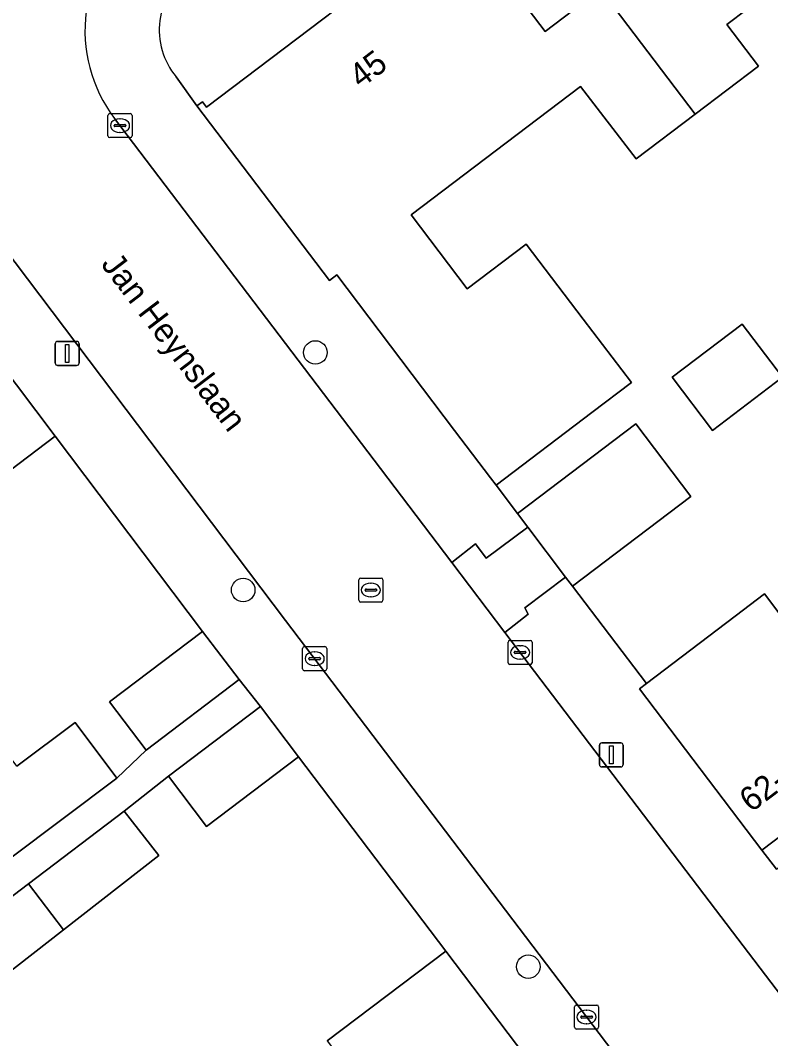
# Model space of a CAD drawing. Extents: x 160030 to 160839, y 385325 to 386450.
# Drawn here: x 160334.07 to 160365.28, y 385892.89 to 385935.27 of the extents above; entities that cross this region are included whole.
import ezdxf

# ---------------------------------------------------------------- set-up
doc = ezdxf.new("R2010")
doc.units = 0
for name, color, linetype in [('IMGEO_Boom', 7, 'Continuous'), ('IMGEO_Erf', 7, 'Continuous'), ('IMGEO_Kolk', 7, 'Continuous'), ('IMGEO_Lichtmast', 7, 'Continuous'), ('IMGEO_Muur', 7, 'Continuous'), ('IMGEO_Openbare_ruimte_label', 7, 'Continuous'), ('IMGEO_Pand', 7, 'Continuous'), ('IMGEO_Pand_nummerreeks', 7, 'Continuous'), ('IMGEO_Rijbaan_lokaal_open', 7, 'Continuous'), ('IMGEO_Rioolput', 7, 'Continuous'), ('IMGEO_Voetpad_open', 7, 'Continuous')]:
    doc.layers.add(name, color=color, linetype=linetype)

msp = doc.modelspace()

# ---------------------------------------------------------------- linework, layer by layer
at = {"layer": 'IMGEO_Boom'}
for centre in [(160346.343, 385921.446), (160343.34, 385911.56), (160355.2, 385895.887)]:
    msp.add_circle(centre, 0.489, dxfattribs=at)
at = {"layer": 'IMGEO_Erf'}
for points in [[(160340.554, 385932.919), (160341.418, 385931.706), (160341.644, 385931.877), (160341.812, 385931.655), (160352.005, 385939.382), (160351.798, 385939.655), (160352.068, 385939.859), (160355.898, 385934.808), (160358.206, 385936.557), (160360.511, 385938.305), (160356.698, 385943.335)], [(160367.713, 385940.336), (160365.031, 385938.303), (160366.003, 385937.021), (160363.46, 385935.094), (160364.774, 385933.361), (160362.141, 385931.365), (160359.684, 385929.503), (160357.379, 385932.516), (160350.326, 385927.17), (160352.659, 385924.092), (160355.118, 385925.956), (160357.485, 385922.835), (160359.492, 385920.189), (160357.848, 385918.943), (160353.863, 385915.922), (160354.746, 385914.745), (160359.668, 385918.476), (160361.965, 385915.447), (160357.043, 385911.716), (160360.117, 385907.671), (160363.812, 385910.472), (160365.032, 385911.396), (160365.875, 385910.283)], [(160333.926, 385904.225), (160336.35, 385906.042), (160338.085, 385903.728), (160339.302, 385904.9), (160337.781, 385906.91), (160341.653, 385909.841), (160335.523, 385917.965), (160330.606, 385914.242)], [(160346.831, 385892.796), (160351.765, 385896.532), (160345.638, 385904.618), (160341.817, 385901.725), (160340.234, 385903.815), (160338.393, 385902.36), (160339.835, 385900.507), (160335.863, 385897.417), (160332.066, 385894.462), (160330.557, 385896.401), (160328.841, 385895.097), (160330.268, 385893.263), (160326.279, 385890.159)]]:
    msp.add_lwpolyline(points, dxfattribs=at)
msp.add_lwpolyline([(160361.186, 385920.418), (160364.103, 385922.63), (160365.781, 385920.417), (160362.863, 385918.205)], close=True, dxfattribs=at)
msp.add_arc((160342.894, 385934.866), 3.044, 125.4568, 219.7678, dxfattribs=at)
at = {"layer": 'IMGEO_Kolk'}
for p, q in [((160337.791, 385931.385), (160338.643, 385931.385)), ((160337.716, 385930.459), (160337.716, 385931.311)), ((160338.018, 385930.928), (160338.416, 385930.928)), ((160338.204, 385931.165), (160338.229, 385931.165)), ((160338.717, 385931.311), (160338.717, 385930.459)), ((160337.975, 385930.879), (160337.975, 385930.891)), ((160338.413, 385930.842), (160338.015, 385930.842)), ((160338.227, 385930.605), (160338.202, 385930.605)), ((160338.459, 385930.891), (160338.459, 385930.879)), ((160338.643, 385930.385), (160337.791, 385930.385)), ((160354.36, 385908.537), (160354.36, 385909.389)), ((160354.435, 385909.463), (160355.287, 385909.463)), ((160355.361, 385909.389), (160355.361, 385908.537)), ((160345.814, 385908.278), (160345.814, 385909.13)), ((160345.889, 385909.204), (160346.741, 385909.204)), ((160346.302, 385908.984), (160346.327, 385908.984)), ((160346.815, 385909.13), (160346.815, 385908.278)), ((160354.619, 385908.957), (160354.619, 385908.969)), ((160355.057, 385908.92), (160354.659, 385908.92)), ((160354.662, 385909.006), (160355.06, 385909.006)), ((160354.848, 385909.243), (160354.873, 385909.243)), ((160355.103, 385908.969), (160355.103, 385908.957)), ((160346.073, 385908.698), (160346.073, 385908.71)), ((160346.511, 385908.661), (160346.113, 385908.661)), ((160346.116, 385908.747), (160346.514, 385908.747)), ((160346.557, 385908.71), (160346.557, 385908.698)), ((160355.287, 385908.463), (160354.435, 385908.463)), ((160354.871, 385908.683), (160354.846, 385908.683)), ((160346.741, 385908.204), (160345.889, 385908.204)), ((160346.325, 385908.424), (160346.3, 385908.424)), ((160357.126, 385893.365), (160357.126, 385894.217)), ((160357.201, 385894.291), (160358.053, 385894.291)), ((160357.614, 385894.071), (160357.639, 385894.071)), ((160358.127, 385894.217), (160358.127, 385893.365)), ((160357.385, 385893.785), (160357.385, 385893.797)), ((160357.823, 385893.748), (160357.425, 385893.748)), ((160357.428, 385893.834), (160357.826, 385893.834)), ((160357.869, 385893.797), (160357.869, 385893.785)), ((160358.053, 385893.291), (160357.201, 385893.291)), ((160357.637, 385893.511), (160357.612, 385893.511))]:
    msp.add_line(p, q, dxfattribs=at)
for points in [[(160337.791, 385931.385), (160338.643, 385931.385)], [(160337.716, 385930.459), (160337.716, 385931.311)], [(160338.717, 385931.311), (160338.717, 385930.459)], [(160338.643, 385930.385), (160337.791, 385930.385)], [(160354.36, 385908.537), (160354.36, 385909.389)], [(160354.435, 385909.463), (160355.287, 385909.463)], [(160355.361, 385909.389), (160355.361, 385908.537)], [(160345.814, 385908.278), (160345.814, 385909.13)], [(160345.889, 385909.204), (160346.741, 385909.204)], [(160346.815, 385909.13), (160346.815, 385908.278)], [(160355.287, 385908.463), (160354.435, 385908.463)], [(160346.741, 385908.204), (160345.889, 385908.204)], [(160357.126, 385893.365), (160357.126, 385894.217)], [(160357.201, 385894.291), (160358.053, 385894.291)], [(160358.127, 385894.217), (160358.127, 385893.365)], [(160358.053, 385893.291), (160357.201, 385893.291)]]:
    msp.add_lwpolyline(points, dxfattribs=at)
for centre, radius, start, end in [((160337.793, 385931.309), 0.0765, 91.552, 178.448), ((160337.793, 385931.309), 0.0765, 91.552, 178.448), ((160338.641, 385931.309), 0.0765, 1.552, 88.448), ((160338.641, 385931.309), 0.0765, 1.552, 88.448), ((160338.015, 385930.888), 0.0403, 85.8775, 175.7526), ((160338.42, 385930.89), 0.0386, 1.7309, 96.639), ((160338.012, 385930.878), 0.0366, 178.938, 274.7102), ((160338.416, 385930.885), 0.043, 264.8664, 352.4533), ((160337.793, 385930.461), 0.0765, 181.552, 268.448), ((160337.793, 385930.461), 0.0765, 181.552, 268.448), ((160338.641, 385930.461), 0.0765, 271.552, 358.448), ((160338.641, 385930.461), 0.0765, 271.552, 358.448), ((160354.437, 385909.387), 0.0765, 91.552, 178.448), ((160354.437, 385909.387), 0.0765, 91.552, 178.448), ((160355.285, 385909.387), 0.0765, 1.552, 88.448), ((160355.285, 385909.387), 0.0765, 1.552, 88.448), ((160345.891, 385909.128), 0.0765, 91.552, 178.448), ((160345.891, 385909.128), 0.0765, 91.552, 178.448), ((160346.739, 385909.128), 0.0765, 1.552, 88.448), ((160346.739, 385909.128), 0.0765, 1.552, 88.448), ((160354.659, 385908.966), 0.0403, 85.8775, 175.7526), ((160354.656, 385908.956), 0.0366, 178.938, 274.7102), ((160355.06, 385908.963), 0.043, 264.8664, 352.4533), ((160355.064, 385908.968), 0.0386, 1.7309, 96.639), ((160346.113, 385908.707), 0.0403, 85.8775, 175.7526), ((160346.11, 385908.697), 0.0366, 178.938, 274.7102), ((160346.514, 385908.704), 0.043, 264.8664, 352.4533), ((160346.518, 385908.709), 0.0386, 1.7309, 96.639), ((160354.437, 385908.539), 0.0765, 181.552, 268.448), ((160354.437, 385908.539), 0.0765, 181.552, 268.448), ((160355.285, 385908.539), 0.0765, 271.552, 358.448), ((160355.285, 385908.539), 0.0765, 271.552, 358.448), ((160345.891, 385908.28), 0.0765, 181.552, 268.448), ((160345.891, 385908.28), 0.0765, 181.552, 268.448), ((160346.739, 385908.28), 0.0765, 271.552, 358.448), ((160346.739, 385908.28), 0.0765, 271.552, 358.448), ((160357.203, 385894.215), 0.0765, 91.552, 178.448), ((160357.203, 385894.215), 0.0765, 91.552, 178.448), ((160358.051, 385894.215), 0.0765, 1.552, 88.448), ((160358.051, 385894.215), 0.0765, 1.552, 88.448), ((160357.425, 385893.794), 0.0403, 85.8775, 175.7526), ((160357.422, 385893.784), 0.0366, 178.938, 274.7102), ((160357.826, 385893.791), 0.043, 264.8664, 352.4533), ((160357.83, 385893.796), 0.0386, 1.7309, 96.639), ((160357.203, 385893.367), 0.0765, 181.552, 268.448), ((160357.203, 385893.367), 0.0765, 181.552, 268.448), ((160358.051, 385893.367), 0.0765, 271.552, 358.448), ((160358.051, 385893.367), 0.0765, 271.552, 358.448)]:
    msp.add_arc(centre, radius, start, end, dxfattribs=at)
for centre, major_axis, ratio, start_param, end_param in [((160338.203, 385930.885), (-0.387, 0.002), 0.722429, 4.712389, 7.853982), ((160338.228, 385930.885), (-0.39, 0.002), 0.717154, 1.570796, 4.712389), ((160346.301, 385908.704), (-0.387, 0.002), 0.722429, 4.712389, 7.853982), ((160346.326, 385908.704), (-0.39, 0.002), 0.717154, 1.570796, 4.712389), ((160354.847, 385908.963), (-0.387, 0.002), 0.722429, 4.712389, 7.853982), ((160354.872, 385908.963), (-0.39, 0.002), 0.717154, 1.570796, 4.712389), ((160357.613, 385893.791), (-0.387, 0.002), 0.722429, 4.712389, 7.853982), ((160357.638, 385893.791), (-0.39, 0.002), 0.717154, 1.570796, 4.712389)]:
    msp.add_ellipse(centre, major_axis=major_axis, ratio=ratio, start_param=start_param, end_param=end_param, dxfattribs=at)
at = {"layer": 'IMGEO_Lichtmast'}
for p, q in [((160335.522, 385921.005), (160335.522, 385921.805)), ((160335.522, 385921.805), (160335.522, 385921.005)), ((160335.622, 385921.905), (160336.412, 385921.905)), ((160336.412, 385921.905), (160335.622, 385921.905)), ((160336.512, 385921.805), (160336.512, 385921.005)), ((160336.512, 385921.005), (160336.512, 385921.805)), ((160336.412, 385920.905), (160335.622, 385920.905)), ((160335.622, 385920.905), (160336.412, 385920.905)), ((160358.157, 385904.298), (160358.157, 385905.098)), ((160358.157, 385905.098), (160358.157, 385904.298)), ((160358.257, 385905.198), (160359.047, 385905.198)), ((160359.047, 385905.198), (160358.257, 385905.198)), ((160359.147, 385905.098), (160359.147, 385904.298)), ((160359.147, 385904.298), (160359.147, 385905.098)), ((160359.047, 385904.198), (160358.257, 385904.198)), ((160358.257, 385904.198), (160359.047, 385904.198))]:
    msp.add_line(p, q, dxfattribs=at)
for points in [[(160335.942, 385921.78), (160336.092, 385921.78), (160336.092, 385921.03), (160335.942, 385921.03), (160335.942, 385921.78)], [(160358.577, 385905.073), (160358.727, 385905.073), (160358.727, 385904.323), (160358.577, 385904.323), (160358.577, 385905.073)]]:
    msp.add_lwpolyline(points, dxfattribs=at)
for centre, start, end in [((160335.622, 385921.805), 90, 180), ((160335.622, 385921.805), 90, 180), ((160336.412, 385921.805), 0, 90), ((160336.412, 385921.805), 360, 90), ((160335.622, 385921.005), 180, 270), ((160335.622, 385921.005), 180, 270), ((160336.412, 385921.005), 270, 0), ((160336.412, 385921.005), 270, 0), ((160358.257, 385905.098), 90, 180), ((160358.257, 385905.098), 90, 180), ((160359.047, 385905.098), 0, 90), ((160359.047, 385905.098), 360, 90), ((160358.257, 385904.298), 180, 270), ((160358.257, 385904.298), 180, 270), ((160359.047, 385904.298), 270, 0), ((160359.047, 385904.298), 270, 0)]:
    msp.add_arc(centre, 0.1, start, end, dxfattribs=at)
at = {"layer": 'IMGEO_Muur'}
for points in [[(160335.523, 385917.965), (160341.653, 385909.841)], [(160357.043, 385911.716), (160360.117, 385907.671)], [(160345.638, 385904.618), (160351.765, 385896.532)]]:
    msp.add_lwpolyline(points, dxfattribs=at)
at = {"layer": 'IMGEO_Pand'}
for points in [[(160362.141, 385931.365), (160364.774, 385933.361), (160363.46, 385935.094), (160366.003, 385937.021), (160365.031, 385938.303), (160367.713, 385940.336), (160362.442, 385947.292), (160357.193, 385943.313), (160357.002, 385943.565), (160356.698, 385943.335), (160360.511, 385938.305), (160358.206, 385936.557)], [(160353.863, 385915.922), (160357.848, 385918.943), (160359.492, 385920.189), (160357.485, 385922.835), (160355.118, 385925.956), (160352.659, 385924.092), (160350.326, 385927.17), (160357.379, 385932.516), (160359.684, 385929.503), (160362.141, 385931.365), (160358.206, 385936.557), (160355.898, 385934.808), (160352.068, 385939.859), (160351.798, 385939.655), (160352.005, 385939.382), (160341.812, 385931.655), (160341.644, 385931.877), (160341.418, 385931.706), (160346.925, 385924.441), (160347.23, 385924.673), (160352.135, 385918.201), (160353.627, 385916.233)], [(160331.526, 385923.244), (160326.609, 385919.521), (160330.606, 385914.242), (160335.523, 385917.965)], [(160361.186, 385920.418), (160362.863, 385918.205), (160365.781, 385920.417), (160364.103, 385922.63)], [(160357.043, 385911.716), (160361.965, 385915.447), (160359.668, 385918.476), (160354.746, 385914.745), (160355.179, 385914.174), (160356.752, 385912.099)], [(160365.875, 385910.283), (160365.032, 385911.396), (160363.812, 385910.472), (160360.117, 385907.671), (160359.827, 385907.451), (160364.917, 385900.736), (160370.121, 385904.681)], [(160341.653, 385909.841), (160337.781, 385906.91), (160339.302, 385904.9), (160343.174, 385907.832)], [(160345.638, 385904.618), (160344.055, 385906.708), (160340.234, 385903.815), (160341.817, 385901.725)], [(160336.35, 385906.042), (160333.926, 385904.225), (160332.933, 385905.55), (160330.876, 385904.007), (160331.888, 385902.669), (160333.511, 385900.525), (160333.621, 385900.379), (160338.085, 385903.728)], [(160338.393, 385902.36), (160334.413, 385899.333), (160335.863, 385897.417), (160339.835, 385900.507)], [(160335.863, 385897.417), (160334.413, 385899.333), (160330.557, 385896.401), (160332.066, 385894.462)], [(160351.765, 385896.532), (160346.831, 385892.796), (160350.897, 385887.426), (160355.831, 385891.162)]]:
    msp.add_lwpolyline(points, close=True, dxfattribs=at)
at = {"layer": 'IMGEO_Rijbaan_lokaal_open'}
for points in [[(160383.666, 385871.067), (160380.955, 385874.652), (160362.982, 385898.266), (160354.228, 385909.797), (160352.016, 385912.709), (160349.048, 385916.619), (160337.988, 385931.186)], [(160332.303, 385927.233), (160345.107, 385910.299), (160358.716, 385892.358), (160358.891, 385892.166), (160368.75, 385879.341), (160369.011, 385878.899), (160390.932, 385850.046), (160400.824, 385837.058), (160410.888, 385823.854), (160427.481, 385801.96), (160433.017, 385806.06), (160432.182, 385807.154), (160431.721, 385807.759), (160424.163, 385817.668), (160408.384, 385838.431), (160407.664, 385839.378)]]:
    msp.add_lwpolyline(points, dxfattribs=at)
msp.add_arc((160342.804, 385934.84), 6.045, 172.3937, 217.1871, dxfattribs=at)
at = {"layer": 'IMGEO_Rioolput'}
for p, q in [((160348.151, 385911.134), (160348.151, 385911.986)), ((160348.226, 385912.06), (160349.078, 385912.06)), ((160349.152, 385911.986), (160349.152, 385911.134)), ((160348.41, 385911.554), (160348.41, 385911.566)), ((160348.848, 385911.517), (160348.45, 385911.517)), ((160348.453, 385911.603), (160348.851, 385911.603)), ((160348.639, 385911.84), (160348.664, 385911.84)), ((160348.894, 385911.566), (160348.894, 385911.554)), ((160349.078, 385911.06), (160348.226, 385911.06)), ((160348.662, 385911.28), (160348.637, 385911.28))]:
    msp.add_line(p, q, dxfattribs=at)
for points in [[(160348.151, 385911.134), (160348.151, 385911.986)], [(160348.226, 385912.06), (160349.078, 385912.06)], [(160349.152, 385911.986), (160349.152, 385911.134)], [(160349.078, 385911.06), (160348.226, 385911.06)]]:
    msp.add_lwpolyline(points, dxfattribs=at)
for centre, radius, start, end in [((160348.228, 385911.984), 0.0765, 91.552, 178.448), ((160348.228, 385911.984), 0.0765, 91.552, 178.448), ((160349.076, 385911.984), 0.0765, 1.552, 88.448), ((160349.076, 385911.984), 0.0765, 1.552, 88.448), ((160348.45, 385911.563), 0.0403, 85.8775, 175.7526), ((160348.447, 385911.553), 0.0366, 178.938, 274.7102), ((160348.851, 385911.56), 0.043, 264.8664, 352.4533), ((160348.855, 385911.565), 0.0386, 1.7309, 96.639), ((160348.228, 385911.136), 0.0765, 181.552, 268.448), ((160348.228, 385911.136), 0.0765, 181.552, 268.448), ((160349.076, 385911.136), 0.0765, 271.552, 358.448), ((160349.076, 385911.136), 0.0765, 271.552, 358.448)]:
    msp.add_arc(centre, radius, start, end, dxfattribs=at)
for centre, major_axis, ratio, start_param, end_param in [((160348.638, 385911.56), (-0.387, 0.002), 0.722429, 4.712389, 7.853982), ((160348.663, 385911.56), (-0.39, 0.002), 0.717154, 1.570796, 4.712389)]:
    msp.add_ellipse(centre, major_axis=major_axis, ratio=ratio, start_param=start_param, end_param=end_param, dxfattribs=at)
at = {"layer": 'IMGEO_Voetpad_open'}
for points in [[(160347.23, 385924.673), (160346.925, 385924.441), (160341.418, 385931.706), (160340.554, 385932.919)], [(160337.988, 385931.186), (160349.048, 385916.619), (160352.016, 385912.709), (160353.003, 385913.479), (160353.443, 385912.882), (160355.179, 385914.174), (160354.746, 385914.745), (160353.863, 385915.922), (160353.627, 385916.233), (160352.135, 385918.201), (160347.23, 385924.673)], [(160345.107, 385910.299), (160332.303, 385927.233)], [(160329.973, 385925.286), (160331.526, 385923.244), (160335.523, 385917.965), (160341.653, 385909.841), (160343.174, 385907.832), (160344.055, 385906.708), (160345.638, 385904.618), (160351.765, 385896.532), (160355.831, 385891.162), (160356.339, 385890.539), (160359.877, 385887.94)], [(160365.521, 385899.939), (160364.917, 385900.736), (160359.827, 385907.451), (160360.117, 385907.671), (160357.043, 385911.716), (160356.752, 385912.099), (160355.051, 385910.814), (160355.197, 385910.555), (160354.228, 385909.797), (160362.982, 385898.266), (160380.955, 385874.652), (160383.666, 385871.067)], [(160358.716, 385892.358), (160345.107, 385910.299)], [(160324.843, 385892.056), (160328.841, 385895.097), (160330.557, 385896.401), (160334.413, 385899.333), (160338.393, 385902.36), (160340.234, 385903.815), (160344.055, 385906.708), (160343.174, 385907.832), (160339.302, 385904.9), (160338.085, 385903.728), (160333.621, 385900.379), (160333.511, 385900.525), (160329.682, 385897.653), (160327.643, 385896.124), (160323.907, 385893.322), (160319.975, 385890.373)]]:
    msp.add_lwpolyline(points, dxfattribs=at)
for points in [[(160355.197, 385910.555), (160355.051, 385910.814), (160356.752, 385912.099), (160355.179, 385914.174), (160353.443, 385912.882), (160353.003, 385913.479), (160352.016, 385912.709), (160354.228, 385909.797)], [(160393.926, 385896.913), (160390.095, 385901.968), (160386.264, 385907.021), (160382.327, 385912.215), (160381.498, 385913.249), (160380.741, 385914.248), (160379.59, 385913.376), (160380.32, 385912.412), (160375.161, 385908.502), (160370.121, 385904.681), (160364.917, 385900.736), (160365.521, 385899.939), (160381.217, 385911.837), (160400.882, 385886.071), (160401.696, 385886.664), (160397.758, 385891.858)]]:
    msp.add_lwpolyline(points, close=True, dxfattribs=at)
for centre, radius, start, end in [((160342.894, 385934.866), 3.044, 125.4568, 219.7678), ((160342.804, 385934.84), 6.045, 172.3937, 217.1871)]:
    msp.add_arc(centre, radius, start, end, dxfattribs=at)

# ---------------------------------------------------------------- texts
at = {"layer": 'IMGEO_Openbare_ruimte_label'}
msp.add_text('Jan Heynslaan', height=1, rotation=307.2823, dxfattribs=at).set_placement((160337.394, 385925.106))
at = {"layer": 'IMGEO_Pand_nummerreeks'}
for s, rotation, p in [('45', 37.1646, (160348.231, 385932.405)), ('62-62A', 37.162, (160364.468, 385902.278))]:
    msp.add_text(s, height=1, rotation=rotation, dxfattribs=at).set_placement(p)

doc.saveas('drawing.dxf')
